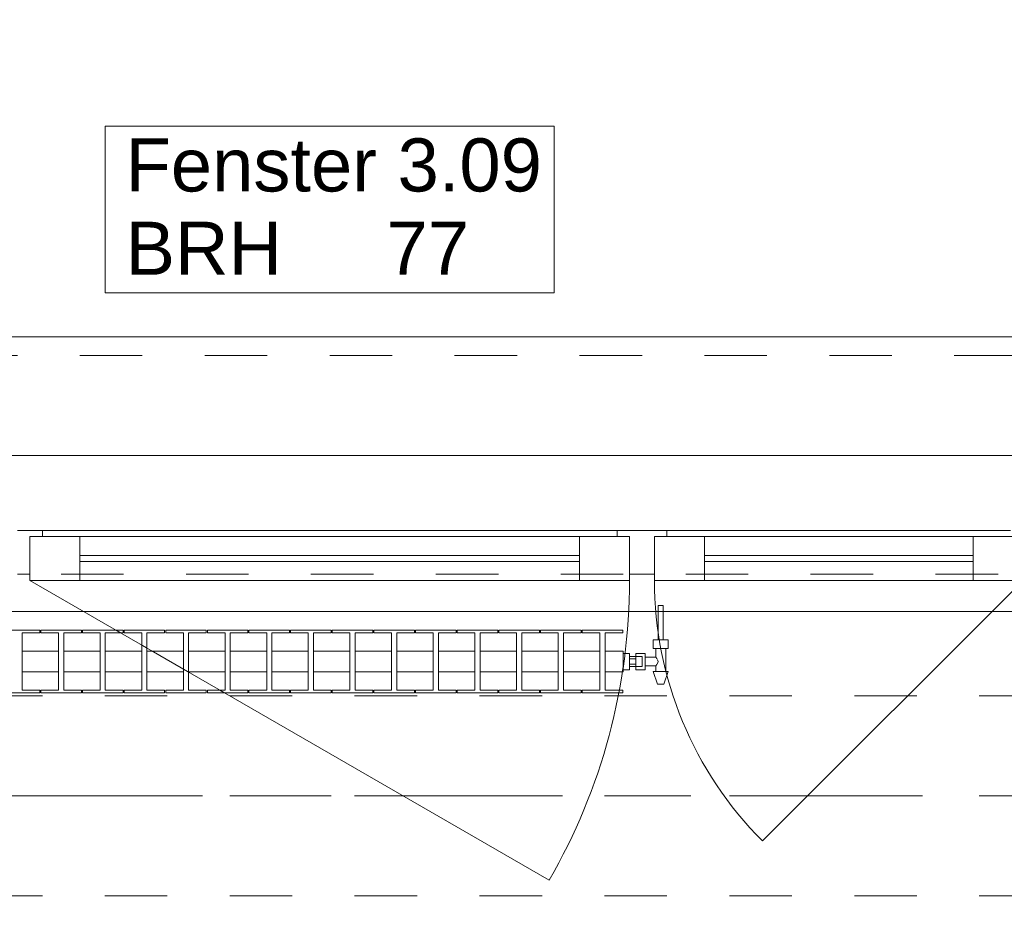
# Model space of a CAD drawing. Header units: metres. Extents: x -4 to 99, y -11 to 17.
# Tile 364 of 656: x 30.64 to 32.22, y 12.97 to 14.39. Entities that reach past the tile are written whole.
import ezdxf

# ---------------------------------------------------------------- set-up
doc = ezdxf.new("R2010")
doc.units = ezdxf.units.M
doc.header["$MEASUREMENT"] = 0
for name, pattern in [('Achse', [0.2, 0.1, -0.05, 0, -0.05]), ('Strichlinie doppelt', [0.546806, 0.264583, -0.105833, 0.070556, -0.105833]), ('Strichlinie eng', [0.115, 0.075, -0.04]), ('Untersicht', [0.1, 0.075, -0.025]), ('Wipeout_Contour', [1, 0, -1])]:
    doc.linetypes.add(name, pattern=pattern)
for name, color, linetype in [('152 - Bemaßung_ Beschriftung.Ausbau', 7, 'Continuous'), ('451 - Universal.Achsen Raster', 7, 'Continuous'), ('603 - Struktur.Bodenplatte_ Decke Roh', 7, 'Continuous'), ('604 - Struktur.Wand Aussen', 7, 'Continuous'), ('608 - Struktur.Träger', 7, 'Continuous'), ('650 - Abdeckung.Fußboden Aufbau', 7, 'Continuous'), ('801 - HKLSE.Heizung_ Klima_ Lüftung', 7, 'Continuous'), ('Neubau_653 - Abdeckung.TB Verkofferung', 7, 'Continuous')]:
    doc.layers.add(name, color=color, linetype=linetype)
doc.styles.add('ERSTELLTER_STIL_2', font='txt')
doc.dimstyles.new('ERSTELLTER_STIL__2', dxfattribs={"dimtxt": 0.1, "dimasz": 0.0532, "dimexe": 0.18, "dimexo": 0.0625, "dimgap": 0, "dimtad": 1, "dimtih": 1, "dimtoh": 1, "dimzin": 0, "dimdsep": 46, "dimtxsty": 'ERSTELLTER_STIL_2', "dimblk": 'ARROWHEAD_2', "dimblk1": 'ARROWHEAD_2', "dimblk2": 'ARROWHEAD_2', "dimcen": 0.09, "dimse1": 1, "dimse2": 1, "dimclrd": 7, "dimclre": 7, "dimclrt": 7, "dimazin": 0, "dimtfac": 1, "dimtdec": 4, "dimtmove": 0, "dimatfit": 3, "dimfxl": 1, "dimtolj": 1, "dimtzin": 0, "dimarcsym": 0})

# ---------------------------------------------------------------- blocks, each defined once
blk = doc.blocks.new('*D244')
at = {"layer": '152 - Bemaßung_ Beschriftung.Ausbau', "color": 7, "linetype": 'Continuous', "lineweight": 5}
for p, q in [((29.94, 14.8025), (29.94, 14.9075)), ((32.34, 14.8025), (32.34, 14.9075)), ((29.9602, 14.89), (29.9198, 14.82)), ((32.3602, 14.89), (32.3198, 14.82)), ((29.94, 14.855), (32.34, 14.855))]:
    blk.add_line(p, q, dxfattribs=at)
at = {"layer": '152 - Bemaßung_ Beschriftung.Ausbau', "color": 7, "lineweight": 5, "char_height": 0.1, "attachment_point": 7, "style": 'ERSTELLTER_STIL_2'}
for s, insert in [('\\A1;{\\pql;\\fArial|b0|i0|c0|p38;2,40}', (31.007, 14.875)), ('\\A1;{\\pql;\\fArial|b0|i0|c0|p38;2,01}', (31.007, 14.735))]:
    blk.add_mtext(s, dxfattribs=dict(at, insert=insert))
blk = doc.blocks.new('ARROWHEAD_2')
at = {"color": 0, "linetype": 'Continuous', "lineweight": 0}
for p, q in [((-0.378, -0.655), (0.378, 0.655)), ((0, 0), (-1, 0))]:
    blk.add_line(p, q, dxfattribs=at)
blk = doc.blocks.new('*D277')
at = {"layer": '152 - Bemaßung_ Beschriftung.Ausbau', "color": 7, "linetype": 'Continuous', "lineweight": 5}
for p, q in [((29.4, 15.3025), (29.4, 15.4075)), ((32.85, 15.3025), (32.85, 15.4075)), ((29.4202, 15.39), (29.3798, 15.32)), ((32.8702, 15.39), (32.8298, 15.32)), ((29.4, 15.355), (32.85, 15.355))]:
    blk.add_line(p, q, dxfattribs=at)
at = {"layer": '152 - Bemaßung_ Beschriftung.Ausbau', "color": 7, "lineweight": 5, "char_height": 0.1, "attachment_point": 7, "style": 'ERSTELLTER_STIL_2'}
for s, insert in [('\\A1;{\\pql;\\fArial|b0|i0|c0|p38;3,45}', (30.9161, 15.375)), ('\\A1;{\\pql;\\fArial|b0|i0|c0|p38;15}', (32.678, 15.375))]:
    blk.add_mtext(s, dxfattribs=dict(at, insert=insert))
blk = doc.blocks.new('*D316')
at = {"layer": '152 - Bemaßung_ Beschriftung.Ausbau', "color": 7, "linetype": 'Continuous', "lineweight": 5}
for p, q in [((29.48, 15.8025), (29.48, 15.9075)), ((32.78, 15.8025), (32.78, 15.9075)), ((29.5002, 15.89), (29.4598, 15.82)), ((32.8002, 15.89), (32.7598, 15.82)), ((29.48, 15.855), (32.78, 15.855))]:
    blk.add_line(p, q, dxfattribs=at)
at = {"layer": '152 - Bemaßung_ Beschriftung.Ausbau', "color": 7, "lineweight": 5, "insert": (30.997, 15.875), "char_height": 0.1, "attachment_point": 7, "style": 'ERSTELLTER_STIL_2'}
blk.add_mtext('\\A1;{\\pql;\\fArial|b0|i0|c0|p38;3,30}', dxfattribs=at)

msp = doc.modelspace()

# ---------------------------------------------------------------- linework, layer by layer
at = {"layer": '451 - Universal.Achsen Raster', "color": 160, "linetype": 'Strichlinie doppelt', "lineweight": 9, "true_color": 0x3232ff}
msp.add_line((64.935, 13.15), (-3.175, 13.15), dxfattribs=at)
at = {"layer": '603 - Struktur.Bodenplatte_ Decke Roh', "color": 7, "linetype": 'Continuous', "lineweight": 18, "flags": 128}
msp.add_lwpolyline([(47.48, 13.695), (14.78, 13.695), (14.78, 13), (14.84, 13), (14.84, 8.585), (13.03, 8.585), (13.03, 8.725), (11.41, 8.725), (11.41, 13), (11.48, 13), (11.48, 13.695), (-0.015, 13.695), (-0.015, 0.005)], dxfattribs=at)
at = {"layer": '604 - Struktur.Wand Aussen', "color": 7, "linetype": 'Continuous', "lineweight": 9}
for p, q in [((32.24, 13.885), (30.04, 13.885)), ((32.25, 13.495), (31.8328, 13.0778))]:
    msp.add_line(p, q, dxfattribs=at)
at = {"layer": '604 - Struktur.Wand Aussen', "color": 7, "linetype": 'Strichlinie eng', "lineweight": 9}
msp.add_line((32.24, 13.855), (30.04, 13.855), dxfattribs=at)
at = {"layer": '604 - Struktur.Wand Aussen', "color": 7, "linetype": 'Continuous', "lineweight": 13}
for p, q in [((30.64, 13.575), (30.68, 13.575)), ((30.68, 13.575), (31.6, 13.575)), ((30.68, 13.575), (30.68, 13.565)), ((31.6, 13.565), (31.6, 13.575)), ((31.6, 13.575), (31.64, 13.575)), ((31.64, 13.575), (31.68, 13.575)), ((31.68, 13.575), (32.23, 13.575)), ((31.68, 13.575), (31.68, 13.565)), ((30.68, 13.565), (30.66, 13.565)), ((30.66, 13.565), (30.66, 13.505)), ((30.66, 13.495), (30.66, 13.565)), ((30.66, 13.565), (30.74, 13.565)), ((30.74, 13.565), (31.54, 13.565)), ((30.74, 13.565), (30.74, 13.495)), ((31.54, 13.495), (31.54, 13.565)), ((31.54, 13.565), (31.62, 13.565)), ((31.62, 13.565), (31.6, 13.565)), ((31.62, 13.505), (31.62, 13.565)), ((31.62, 13.565), (31.62, 13.495)), ((31.68, 13.565), (31.66, 13.565)), ((31.66, 13.565), (31.66, 13.505)), ((31.66, 13.495), (31.66, 13.565)), ((31.66, 13.565), (31.74, 13.565)), ((31.74, 13.565), (32.17, 13.565)), ((31.74, 13.565), (31.74, 13.495)), ((32.17, 13.495), (32.17, 13.565)), ((32.17, 13.565), (32.25, 13.565)), ((30.74, 13.535), (31.54, 13.535)), ((31.54, 13.525), (30.74, 13.525)), ((31.74, 13.535), (32.17, 13.535)), ((32.17, 13.525), (31.74, 13.525)), ((30.66, 13.505), (30.64, 13.505)), ((30.74, 13.495), (30.66, 13.495)), ((31.54, 13.495), (30.74, 13.495)), ((31.62, 13.495), (31.54, 13.495)), ((31.64, 13.505), (31.62, 13.505)), ((31.66, 13.505), (31.64, 13.505)), ((31.74, 13.495), (31.66, 13.495)), ((32.17, 13.495), (31.74, 13.495)), ((32.25, 13.495), (32.17, 13.495))]:
    msp.add_line(p, q, dxfattribs=at)
at = {"layer": '604 - Struktur.Wand Aussen', "color": 7, "linetype": 'Continuous', "lineweight": 9, "flags": 128}
msp.add_lwpolyline([(30.7806, 13.955), (31.4994, 13.955), (31.4994, 14.0886), (31.4994, 14.2221), (30.7806, 14.2221), (30.7806, 14.0886)], close=True, dxfattribs=at)
at = {"layer": '608 - Struktur.Träger', "color": 7, "linetype": 'Achse', "lineweight": 9}
msp.add_line((14.78, 13.15), (47.48, 13.15), dxfattribs=at)
at = {"layer": '608 - Struktur.Träger', "color": 7, "linetype": 'Untersicht', "lineweight": 13}
msp.add_line((14.78, 12.99), (47.48, 12.99), dxfattribs=at)
at = {"layer": '650 - Abdeckung.Fußboden Aufbau', "color": 7, "linetype": 'Continuous', "lineweight": 13, "flags": 128}
msp.add_lwpolyline([(29.4, 8.25), (29.49, 8.25), (32.77, 8.25), (32.77, 8.51), (32.85, 8.51), (32.85, 12.99), (32.77, 12.99), (32.77, 13.445), (29.49, 13.445), (29.49, 12.99), (29.4, 12.99), (29.4, 10.78)], dxfattribs=at)
at = {"layer": 'Neubau_653 - Abdeckung.TB Verkofferung', "color": 1, "linetype": 'Untersicht', "lineweight": 9}
msp.add_line((15.11, 13.505), (47.24, 13.505), dxfattribs=at)

# ---------------------------------------------------------------- texts
at = {"layer": '604 - Struktur.Wand Aussen', "color": 7, "lineweight": 9, "char_height": 0.085, "style": 'ERSTELLTER_STIL_2'}
for s, insert, attachment_point in [('\\A1;{\\pql;\\pt0;\\fArial|b0|i0|c0|p38;Fenster 3.09}', (30.8132, 14.1163), 7), ('\\A1;{\\pql;\\pt0;\\fArial|b0|i0|c0|p38;}', (31.3599, 14.0886), 1), ('\\A1;{\\pql;\\pt0;\\fArial|b0|i0|c0|p38;BRH}', (30.8132, 14.0691), 1), ('\\A1;{\\pql;\\pt0,0.05;\\fArial|b0|i0|c0|p38;77\\fArial|b0|i0|c0|p38;\\A1{\\H.66x;\\S^  ;}\\fArial|b0|i0|c0|p38;\\fArial|b0|i0|c0|p38;\\A1{\\H.66x;\\S^  ;}}', (31.2309, 14.0691), 1)]:
    msp.add_mtext(s, dxfattribs=dict(at, insert=insert, attachment_point=attachment_point))

# ---------------------------------------------------------------- dimensions: what is measured, and where the dimension line sits
at = {"layer": '152 - Bemaßung_ Beschriftung.Ausbau', "color": 7, "linetype": 'Continuous', "lineweight": 5}
dim = msp.add_linear_dim(base=(32.34, 14.855), p1=(29.94, 13.575), p2=(32.34, 13.575), dimstyle='ERSTELLTER_STIL__2', dxfattribs=at)
dim.commit()
dim.dimension.update_dxf_attribs({"geometry": '*D244', "text_midpoint": (31.1369, 14.925), "dimtype": 160})

# ---------------------------------------------------------------- next in the draw order: wipeouts: each hides what was drawn before it
at = {"color": 254, "linetype": 'Wipeout_Contour', "lineweight": 0, "ltscale": 8262.299438}
msp.add_wipeout([(30.61, 13.3817), (30.61, 13.3483), (30.6392, 13.3483), (30.6392, 13.3192), (30.6108, 13.3192), (30.6108, 13.315), (30.6758, 13.315), (30.6758, 13.3192), (30.6475, 13.3192), (30.6475, 13.3483), (30.7058, 13.3483), (30.7058, 13.3192), (30.6775, 13.3192), (30.6775, 13.315), (30.7425, 13.315), (30.7425, 13.3192), (30.7142, 13.3192), (30.7142, 13.3483), (30.7725, 13.3483), (30.7725, 13.3192), (30.7442, 13.3192), (30.7442, 13.315), (30.8092, 13.315), (30.8092, 13.3192), (30.7808, 13.3192), (30.7808, 13.3483), (30.8392, 13.3483), (30.8392, 13.3192), (30.8108, 13.3192), (30.8108, 13.315), (30.8758, 13.315), (30.8758, 13.3192), (30.8475, 13.3192), (30.8475, 13.3483), (30.9058, 13.3483), (30.9058, 13.3192), (30.8775, 13.3192), (30.8775, 13.315), (30.9425, 13.315), (30.9425, 13.3192), (30.9142, 13.3192), (30.9142, 13.3483), (30.9725, 13.3483), (30.9725, 13.3192), (30.9442, 13.3192), (30.9442, 13.315), (31.0092, 13.315), (31.0092, 13.3192), (30.9808, 13.3192), (30.9808, 13.3483), (31.0392, 13.3483), (31.0392, 13.3192), (31.0108, 13.3192), (31.0108, 13.315), (31.0758, 13.315), (31.0758, 13.3192), (31.0475, 13.3192), (31.0475, 13.3483), (31.1058, 13.3483), (31.1058, 13.3192), (31.0775, 13.3192), (31.0775, 13.315), (31.1425, 13.315), (31.1425, 13.3192), (31.1142, 13.3192), (31.1142, 13.3483), (31.1725, 13.3483), (31.1725, 13.3192), (31.1442, 13.3192), (31.1442, 13.315), (31.2092, 13.315), (31.2092, 13.3192), (31.1808, 13.3192), (31.1808, 13.3483), (31.2392, 13.3483), (31.2392, 13.3192), (31.2108, 13.3192), (31.2108, 13.315), (31.2758, 13.315), (31.2758, 13.3192), (31.2475, 13.3192), (31.2475, 13.3483), (31.3058, 13.3483), (31.3058, 13.3192), (31.2775, 13.3192), (31.2775, 13.315), (31.3425, 13.315), (31.3425, 13.3192), (31.3142, 13.3192), (31.3142, 13.3483), (31.3725, 13.3483), (31.3725, 13.3192), (31.3442, 13.3192), (31.3442, 13.315), (31.4092, 13.315), (31.4092, 13.3192), (31.3808, 13.3192), (31.3808, 13.3483), (31.4392, 13.3483), (31.4392, 13.3192), (31.4108, 13.3192), (31.4108, 13.315), (31.4758, 13.315), (31.4758, 13.3192), (31.4475, 13.3192), (31.4475, 13.3483), (31.5058, 13.3483), (31.5058, 13.3192), (31.4775, 13.3192), (31.4775, 13.315), (31.5425, 13.315), (31.5425, 13.3192), (31.5142, 13.3192), (31.5142, 13.3483), (31.5725, 13.3483), (31.5725, 13.3192), (31.5442, 13.3192), (31.5442, 13.315), (31.6092, 13.315), (31.6092, 13.3192), (31.5808, 13.3192), (31.5808, 13.3483), (31.61, 13.3483), (31.61, 13.3817), (31.5808, 13.3817), (31.5808, 13.4108), (31.6092, 13.4108), (31.6092, 13.415), (31.5442, 13.415), (31.5442, 13.4108), (31.5725, 13.4108), (31.5725, 13.3817), (31.5142, 13.3817), (31.5142, 13.4108), (31.5425, 13.4108), (31.5425, 13.415), (31.4775, 13.415), (31.4775, 13.4108), (31.5058, 13.4108), (31.5058, 13.3817), (31.4475, 13.3817), (31.4475, 13.4108), (31.4758, 13.4108), (31.4758, 13.415), (31.4108, 13.415), (31.4108, 13.4108), (31.4392, 13.4108), (31.4392, 13.3817), (31.3808, 13.3817), (31.3808, 13.4108), (31.4092, 13.4108), (31.4092, 13.415), (31.3442, 13.415), (31.3442, 13.4108), (31.3725, 13.4108), (31.3725, 13.3817), (31.3142, 13.3817), (31.3142, 13.4108), (31.3425, 13.4108), (31.3425, 13.415), (31.2775, 13.415), (31.2775, 13.4108), (31.3058, 13.4108), (31.3058, 13.3817), (31.2475, 13.3817), (31.2475, 13.4108), (31.2758, 13.4108), (31.2758, 13.415), (31.2108, 13.415), (31.2108, 13.4108), (31.2392, 13.4108), (31.2392, 13.3817), (31.1808, 13.3817), (31.1808, 13.4108), (31.2092, 13.4108), (31.2092, 13.415), (31.1442, 13.415), (31.1442, 13.4108), (31.1725, 13.4108), (31.1725, 13.3817), (31.1142, 13.3817), (31.1142, 13.4108), (31.1425, 13.4108), (31.1425, 13.415), (31.0775, 13.415), (31.0775, 13.4108), (31.1058, 13.4108), (31.1058, 13.3817), (31.0475, 13.3817), (31.0475, 13.4108), (31.0758, 13.4108), (31.0758, 13.415), (31.0108, 13.415), (31.0108, 13.4108), (31.0392, 13.4108), (31.0392, 13.3817), (30.9808, 13.3817), (30.9808, 13.4108), (31.0092, 13.4108), (31.0092, 13.415), (30.9442, 13.415), (30.9442, 13.4108), (30.9725, 13.4108), (30.9725, 13.3817), (30.9142, 13.3817), (30.9142, 13.4108), (30.9425, 13.4108), (30.9425, 13.415), (30.8775, 13.415), (30.8775, 13.4108), (30.9058, 13.4108), (30.9058, 13.3817), (30.8475, 13.3817), (30.8475, 13.4108), (30.8758, 13.4108), (30.8758, 13.415), (30.8108, 13.415), (30.8108, 13.4108), (30.8392, 13.4108), (30.8392, 13.3817), (30.7808, 13.3817), (30.7808, 13.4108), (30.8092, 13.4108), (30.8092, 13.415), (30.7442, 13.415), (30.7442, 13.4108), (30.7725, 13.4108), (30.7725, 13.3817), (30.7142, 13.3817), (30.7142, 13.4108), (30.7425, 13.4108), (30.7425, 13.415), (30.6775, 13.415), (30.6775, 13.4108), (30.7058, 13.4108), (30.7058, 13.3817), (30.6475, 13.3817), (30.6475, 13.4108), (30.6758, 13.4108), (30.6758, 13.415), (30.6108, 13.415), (30.6108, 13.4108), (30.6392, 13.4108), (30.6392, 13.3817)], dxfattribs=at).dxf.layer = '801 - HKLSE.Heizung_ Klima_ Lüftung'

# ---------------------------------------------------------------- next in the draw order: linework, layer by layer
at = {"layer": '604 - Struktur.Wand Aussen', "color": 7, "linetype": 'Continuous', "lineweight": 9}
msp.add_line((30.66, 13.495), (31.4914, 13.015), dxfattribs=at)
at = {"layer": '608 - Struktur.Träger', "color": 7, "linetype": 'Untersicht', "lineweight": 13}
msp.add_line((14.78, 13.31), (47.48, 13.31), dxfattribs=at)
at = {"layer": '801 - HKLSE.Heizung_ Klima_ Lüftung', "color": 7, "linetype": 'Continuous', "lineweight": 5}
for p, q in [((30.6758, 13.415), (30.6108, 13.415)), ((30.6758, 13.4108), (30.6758, 13.415)), ((30.6775, 13.415), (30.6775, 13.4108)), ((30.7425, 13.415), (30.6775, 13.415)), ((30.6775, 13.415), (30.6775, 13.4108)), ((30.7425, 13.4108), (30.7425, 13.415)), ((30.7425, 13.4108), (30.7425, 13.415)), ((30.8092, 13.415), (30.7442, 13.415)), ((30.7442, 13.415), (30.7442, 13.4108)), ((30.8092, 13.4108), (30.8092, 13.415)), ((30.8092, 13.4108), (30.8092, 13.415)), ((30.8758, 13.415), (30.8108, 13.415)), ((30.8108, 13.415), (30.8108, 13.4108)), ((30.8758, 13.4108), (30.8758, 13.415)), ((30.8775, 13.415), (30.8775, 13.4108)), ((30.9425, 13.415), (30.8775, 13.415)), ((30.8775, 13.415), (30.8775, 13.4108)), ((30.9425, 13.4108), (30.9425, 13.415)), ((30.9425, 13.4108), (30.9425, 13.415)), ((31.0092, 13.415), (30.9442, 13.415)), ((30.9442, 13.415), (30.9442, 13.4108)), ((31.0092, 13.4108), (31.0092, 13.415)), ((31.0108, 13.415), (31.0108, 13.4108)), ((31.0758, 13.415), (31.0108, 13.415)), ((31.0108, 13.415), (31.0108, 13.4108)), ((31.0758, 13.4108), (31.0758, 13.415)), ((31.1425, 13.415), (31.0775, 13.415)), ((31.0775, 13.415), (31.0775, 13.4108)), ((31.1425, 13.4108), (31.1425, 13.415)), ((31.1425, 13.4108), (31.1425, 13.415)), ((31.2092, 13.415), (31.1442, 13.415)), ((31.1442, 13.415), (31.1442, 13.4108)), ((31.2092, 13.4108), (31.2092, 13.415)), ((31.2092, 13.4108), (31.2092, 13.415)), ((31.2108, 13.415), (31.2108, 13.4108)), ((31.2758, 13.415), (31.2108, 13.415)), ((31.2108, 13.415), (31.2108, 13.4108)), ((31.2758, 13.4108), (31.2758, 13.415)), ((31.3425, 13.415), (31.2775, 13.415)), ((31.2775, 13.415), (31.2775, 13.4108)), ((31.3425, 13.4108), (31.3425, 13.415)), ((31.4092, 13.415), (31.3442, 13.415)), ((31.3442, 13.415), (31.3442, 13.4108)), ((31.4092, 13.4108), (31.4092, 13.415)), ((31.4092, 13.4108), (31.4092, 13.415)), ((31.4108, 13.415), (31.4108, 13.4108)), ((31.4758, 13.415), (31.4108, 13.415)), ((31.4108, 13.415), (31.4108, 13.4108)), ((31.4758, 13.4108), (31.4758, 13.415)), ((31.4775, 13.415), (31.4775, 13.4108)), ((31.5425, 13.415), (31.4775, 13.415)), ((31.4775, 13.415), (31.4775, 13.4108)), ((31.5425, 13.4108), (31.5425, 13.415)), ((31.5425, 13.4108), (31.5425, 13.415)), ((31.5442, 13.415), (31.5442, 13.4108)), ((31.5442, 13.415), (31.5442, 13.4108)), ((30.6475, 13.3192), (30.6475, 13.4108)), ((30.6475, 13.4108), (30.6758, 13.4108)), ((30.6775, 13.4108), (30.7058, 13.4108)), ((30.7058, 13.4108), (30.7058, 13.3192)), ((30.7142, 13.3192), (30.7142, 13.4108)), ((30.7142, 13.4108), (30.7425, 13.4108)), ((30.7442, 13.4108), (30.7725, 13.4108)), ((30.7725, 13.4108), (30.7725, 13.3192)), ((30.7808, 13.3192), (30.7808, 13.4108)), ((30.7808, 13.4108), (30.8092, 13.4108)), ((30.8108, 13.4108), (30.8392, 13.4108)), ((30.8392, 13.4108), (30.8392, 13.3192)), ((30.8475, 13.3192), (30.8475, 13.4108)), ((30.8475, 13.4108), (30.8758, 13.4108)), ((30.8775, 13.4108), (30.9058, 13.4108)), ((30.9058, 13.4108), (30.9058, 13.3192)), ((30.9142, 13.3192), (30.9142, 13.4108)), ((30.9142, 13.4108), (30.9425, 13.4108)), ((30.9442, 13.4108), (30.9725, 13.4108)), ((30.9725, 13.4108), (30.9725, 13.3192)), ((30.9808, 13.3192), (30.9808, 13.4108)), ((30.9808, 13.4108), (31.0092, 13.4108)), ((31.0108, 13.4108), (31.0392, 13.4108)), ((31.0392, 13.4108), (31.0392, 13.3192)), ((31.0475, 13.3192), (31.0475, 13.4108)), ((31.0475, 13.4108), (31.0758, 13.4108)), ((31.0775, 13.4108), (31.1058, 13.4108)), ((31.1058, 13.4108), (31.1058, 13.3192)), ((31.1142, 13.3192), (31.1142, 13.4108)), ((31.1142, 13.4108), (31.1425, 13.4108)), ((31.1442, 13.4108), (31.1725, 13.4108)), ((31.1725, 13.4108), (31.1725, 13.3192)), ((31.1808, 13.3192), (31.1808, 13.4108)), ((31.1808, 13.4108), (31.2092, 13.4108)), ((31.2108, 13.4108), (31.2392, 13.4108)), ((31.2392, 13.4108), (31.2392, 13.3192)), ((31.2475, 13.3192), (31.2475, 13.4108)), ((31.2475, 13.4108), (31.2758, 13.4108)), ((31.2775, 13.4108), (31.3058, 13.4108)), ((31.3058, 13.4108), (31.3058, 13.3192)), ((31.3142, 13.3192), (31.3142, 13.4108)), ((31.3142, 13.4108), (31.3425, 13.4108)), ((31.3442, 13.4108), (31.3725, 13.4108)), ((31.3725, 13.4108), (31.3725, 13.3192)), ((31.3808, 13.3192), (31.3808, 13.4108)), ((31.3808, 13.4108), (31.4092, 13.4108)), ((31.4108, 13.4108), (31.4392, 13.4108)), ((31.4392, 13.4108), (31.4392, 13.3192)), ((31.4475, 13.3192), (31.4475, 13.4108)), ((31.4475, 13.4108), (31.4758, 13.4108)), ((31.4775, 13.4108), (31.5058, 13.4108)), ((31.5058, 13.4108), (31.5058, 13.3192)), ((31.5142, 13.3192), (31.5142, 13.4108)), ((31.5142, 13.4108), (31.5425, 13.4108)), ((31.5442, 13.4108), (31.5725, 13.4108)), ((31.5725, 13.4108), (31.5725, 13.3192)), ((31.5808, 13.3192), (31.5808, 13.4108)), ((30.6475, 13.3817), (30.7058, 13.3817)), ((30.7142, 13.3817), (30.7725, 13.3817)), ((30.7808, 13.3817), (30.8392, 13.3817)), ((30.8475, 13.3817), (30.9058, 13.3817)), ((30.9142, 13.3817), (30.9725, 13.3817)), ((30.9808, 13.3817), (31.0392, 13.3817)), ((31.0475, 13.3817), (31.1058, 13.3817)), ((31.1142, 13.3817), (31.1725, 13.3817)), ((31.1808, 13.3817), (31.2392, 13.3817)), ((31.2475, 13.3817), (31.3058, 13.3817)), ((31.3142, 13.3817), (31.3725, 13.3817)), ((31.3808, 13.3817), (31.4392, 13.3817)), ((31.4475, 13.3817), (31.5058, 13.3817)), ((31.5142, 13.3817), (31.5725, 13.3817)), ((30.6475, 13.3483), (30.7058, 13.3483)), ((30.7142, 13.3483), (30.7725, 13.3483)), ((30.7808, 13.3483), (30.8392, 13.3483)), ((30.8475, 13.3483), (30.9058, 13.3483)), ((30.9142, 13.3483), (30.9725, 13.3483)), ((30.9808, 13.3483), (31.0392, 13.3483)), ((31.0475, 13.3483), (31.1058, 13.3483)), ((31.1142, 13.3483), (31.1725, 13.3483)), ((31.1808, 13.3483), (31.2392, 13.3483)), ((31.2475, 13.3483), (31.3058, 13.3483)), ((31.3142, 13.3483), (31.3725, 13.3483)), ((31.3808, 13.3483), (31.4392, 13.3483)), ((31.4475, 13.3483), (31.5058, 13.3483)), ((31.5142, 13.3483), (31.5725, 13.3483)), ((30.6108, 13.315), (30.6758, 13.315)), ((30.6108, 13.315), (30.6758, 13.315)), ((30.6758, 13.3192), (30.6475, 13.3192)), ((30.6758, 13.315), (30.6758, 13.3192)), ((30.6775, 13.3192), (30.6775, 13.315)), ((30.7058, 13.3192), (30.6775, 13.3192)), ((30.6775, 13.3192), (30.6775, 13.315)), ((30.6775, 13.315), (30.7425, 13.315)), ((30.6775, 13.315), (30.7425, 13.315)), ((30.7425, 13.3192), (30.7142, 13.3192)), ((30.7425, 13.315), (30.7425, 13.3192)), ((30.7425, 13.315), (30.7425, 13.3192)), ((30.7725, 13.3192), (30.7442, 13.3192)), ((30.7442, 13.3192), (30.7442, 13.315)), ((30.7442, 13.315), (30.8092, 13.315)), ((30.7442, 13.315), (30.8092, 13.315)), ((30.8092, 13.3192), (30.7808, 13.3192)), ((30.8092, 13.315), (30.8092, 13.3192)), ((30.8092, 13.315), (30.8092, 13.3192)), ((30.8392, 13.3192), (30.8108, 13.3192)), ((30.8108, 13.3192), (30.8108, 13.315)), ((30.8108, 13.315), (30.8758, 13.315)), ((30.8108, 13.315), (30.8758, 13.315)), ((30.8758, 13.3192), (30.8475, 13.3192)), ((30.8758, 13.315), (30.8758, 13.3192)), ((30.8775, 13.3192), (30.8775, 13.315)), ((30.9058, 13.3192), (30.8775, 13.3192)), ((30.8775, 13.3192), (30.8775, 13.315)), ((30.8775, 13.315), (30.9425, 13.315)), ((30.8775, 13.315), (30.9425, 13.315)), ((30.9425, 13.3192), (30.9142, 13.3192)), ((30.9425, 13.315), (30.9425, 13.3192)), ((30.9425, 13.315), (30.9425, 13.3192)), ((30.9725, 13.3192), (30.9442, 13.3192)), ((30.9442, 13.3192), (30.9442, 13.315)), ((30.9442, 13.315), (31.0092, 13.315)), ((30.9442, 13.315), (31.0092, 13.315)), ((31.0092, 13.3192), (30.9808, 13.3192)), ((31.0092, 13.315), (31.0092, 13.3192)), ((31.0108, 13.3192), (31.0108, 13.315)), ((31.0392, 13.3192), (31.0108, 13.3192)), ((31.0108, 13.3192), (31.0108, 13.315)), ((31.0108, 13.315), (31.0758, 13.315)), ((31.0108, 13.315), (31.0758, 13.315)), ((31.0758, 13.3192), (31.0475, 13.3192)), ((31.0758, 13.315), (31.0758, 13.3192)), ((31.1058, 13.3192), (31.0775, 13.3192)), ((31.0775, 13.3192), (31.0775, 13.315)), ((31.0775, 13.315), (31.1425, 13.315)), ((31.0775, 13.315), (31.1425, 13.315)), ((31.1425, 13.3192), (31.1142, 13.3192)), ((31.1425, 13.315), (31.1425, 13.3192)), ((31.1425, 13.315), (31.1425, 13.3192)), ((31.1725, 13.3192), (31.1442, 13.3192)), ((31.1442, 13.3192), (31.1442, 13.315)), ((31.1442, 13.315), (31.2092, 13.315)), ((31.1442, 13.315), (31.2092, 13.315)), ((31.2092, 13.3192), (31.1808, 13.3192)), ((31.2092, 13.315), (31.2092, 13.3192)), ((31.2092, 13.315), (31.2092, 13.3192)), ((31.2108, 13.3192), (31.2108, 13.315)), ((31.2392, 13.3192), (31.2108, 13.3192)), ((31.2108, 13.3192), (31.2108, 13.315)), ((31.2108, 13.315), (31.2758, 13.315)), ((31.2108, 13.315), (31.2758, 13.315)), ((31.2758, 13.3192), (31.2475, 13.3192)), ((31.2758, 13.315), (31.2758, 13.3192)), ((31.3058, 13.3192), (31.2775, 13.3192)), ((31.2775, 13.3192), (31.2775, 13.315)), ((31.2775, 13.315), (31.3425, 13.315)), ((31.2775, 13.315), (31.3425, 13.315)), ((31.3425, 13.3192), (31.3142, 13.3192)), ((31.3425, 13.315), (31.3425, 13.3192)), ((31.3725, 13.3192), (31.3442, 13.3192)), ((31.3442, 13.3192), (31.3442, 13.315)), ((31.3442, 13.315), (31.4092, 13.315)), ((31.3442, 13.315), (31.4092, 13.315)), ((31.4092, 13.3192), (31.3808, 13.3192)), ((31.4092, 13.315), (31.4092, 13.3192)), ((31.4092, 13.315), (31.4092, 13.3192)), ((31.4108, 13.3192), (31.4108, 13.315)), ((31.4392, 13.3192), (31.4108, 13.3192)), ((31.4108, 13.3192), (31.4108, 13.315)), ((31.4108, 13.315), (31.4758, 13.315)), ((31.4108, 13.315), (31.4758, 13.315)), ((31.4758, 13.3192), (31.4475, 13.3192)), ((31.4758, 13.315), (31.4758, 13.3192)), ((31.4775, 13.3192), (31.4775, 13.315)), ((31.5058, 13.3192), (31.4775, 13.3192)), ((31.4775, 13.3192), (31.4775, 13.315)), ((31.4775, 13.315), (31.5425, 13.315)), ((31.4775, 13.315), (31.5425, 13.315)), ((31.5425, 13.3192), (31.5142, 13.3192)), ((31.5425, 13.315), (31.5425, 13.3192)), ((31.5425, 13.315), (31.5425, 13.3192)), ((31.5442, 13.3192), (31.5442, 13.315)), ((31.5725, 13.3192), (31.5442, 13.3192)), ((31.5442, 13.3192), (31.5442, 13.315)), ((31.5442, 13.315), (31.6092, 13.315)), ((31.5442, 13.315), (31.6092, 13.315)), ((31.6092, 13.3192), (31.5808, 13.3192)), ((31.6092, 13.315), (31.6092, 13.3192))]:
    msp.add_line(p, q, dxfattribs=at)

# ---------------------------------------------------------------- next in the draw order: wipeouts: each hides what was drawn before it
at = {"color": 254, "linetype": 'Wipeout_Contour', "lineweight": 0, "ltscale": 1095.541622}
msp.add_wipeout([(31.61, 13.352), (31.62, 13.352), (31.62, 13.357), (31.63, 13.357), (31.63, 13.352), (31.645, 13.352), (31.645, 13.358), (31.662, 13.358), (31.662, 13.349), (31.658, 13.349), (31.665, 13.329), (31.675, 13.329), (31.682, 13.349), (31.678, 13.349), (31.678, 13.386), (31.682, 13.386), (31.682, 13.4), (31.674, 13.4), (31.674, 13.455), (31.666, 13.455), (31.666, 13.4), (31.658, 13.4), (31.658, 13.386), (31.662, 13.386), (31.662, 13.372), (31.645, 13.372), (31.645, 13.378), (31.63, 13.378), (31.63, 13.373), (31.62, 13.373), (31.62, 13.378), (31.61, 13.378)], dxfattribs=at).dxf.layer = '801 - HKLSE.Heizung_ Klima_ Lüftung'

# ---------------------------------------------------------------- next in the draw order: linework, layer by layer
at = {"layer": '604 - Struktur.Wand Aussen', "color": 7, "linetype": 'Continuous', "lineweight": 9}
msp.add_line((32.33, 13.445), (29.95, 13.445), dxfattribs=at)
at = {"layer": '604 - Struktur.Wand Aussen', "color": 7, "linetype": 'Strichlinie eng', "lineweight": 9}
msp.add_line((32.33, 13.445), (29.95, 13.445), dxfattribs=at)
at = {"layer": '604 - Struktur.Wand Aussen', "color": 7, "linetype": 'Continuous', "lineweight": 9}
for centre, radius, start, end in [((30.66, 13.495), 0.96, 330, 0), ((32.25, 13.495), 0.59, 180, 225)]:
    msp.add_arc(centre, radius, start, end, dxfattribs=at)
at = {"layer": '801 - HKLSE.Heizung_ Klima_ Lüftung', "color": 7, "linetype": 'Continuous', "lineweight": 5}
for p, q in [((31.666, 13.455), (31.6672, 13.455)), ((31.666, 13.455), (31.666, 13.4)), ((31.6672, 13.455), (31.67, 13.455)), ((31.67, 13.455), (31.6728, 13.455)), ((31.6728, 13.455), (31.674, 13.455)), ((31.674, 13.455), (31.674, 13.4)), ((31.6092, 13.415), (31.5442, 13.415)), ((31.6092, 13.4108), (31.6092, 13.415)), ((31.5808, 13.4108), (31.6092, 13.4108)), ((31.658, 13.4), (31.664, 13.4)), ((31.658, 13.4), (31.658, 13.386)), ((31.664, 13.4), (31.676, 13.4)), ((31.666, 13.4), (31.6672, 13.4)), ((31.6672, 13.4), (31.67, 13.4)), ((31.67, 13.4), (31.6728, 13.4)), ((31.6728, 13.4), (31.674, 13.4)), ((31.676, 13.4), (31.682, 13.4)), ((31.682, 13.4), (31.682, 13.386)), ((31.658, 13.386), (31.664, 13.386)), ((31.662, 13.386), (31.662, 13.372)), ((31.664, 13.386), (31.676, 13.386)), ((31.676, 13.386), (31.682, 13.386)), ((31.678, 13.386), (31.678, 13.349)), ((31.5808, 13.3817), (31.61, 13.3817)), ((31.61, 13.3817), (31.61, 13.3768)), ((31.61, 13.378), (31.62, 13.378)), ((31.61, 13.3768), (31.61, 13.365)), ((31.62, 13.378), (31.62, 13.365)), ((31.63, 13.373), (31.62, 13.373)), ((31.62, 13.3693), (31.63, 13.3693)), ((31.63, 13.373), (31.63, 13.378)), ((31.63, 13.378), (31.63, 13.3715)), ((31.645, 13.378), (31.63, 13.378)), ((31.63, 13.373), (31.63, 13.3707)), ((31.63, 13.373), (31.64, 13.373)), ((31.63, 13.373), (31.63, 13.3707)), ((31.63, 13.3715), (31.63, 13.3693)), ((31.63, 13.3707), (31.63, 13.365)), ((31.63, 13.3707), (31.63, 13.3693)), ((31.63, 13.3693), (31.63, 13.365)), ((31.64, 13.373), (31.64, 13.3707)), ((31.64, 13.3707), (31.64, 13.365)), ((31.645, 13.378), (31.645, 13.3715)), ((31.662, 13.372), (31.645, 13.372)), ((31.645, 13.3715), (31.645, 13.3585)), ((31.662, 13.372), (31.6637, 13.3699)), ((31.6637, 13.3699), (31.6642, 13.3689)), ((31.6647, 13.3679), (31.6661, 13.365)), ((31.61, 13.365), (31.61, 13.3532)), ((31.61, 13.3532), (31.61, 13.3483)), ((31.61, 13.352), (31.62, 13.352)), ((31.61, 13.352), (31.62, 13.352)), ((31.61, 13.352), (31.62, 13.352)), ((31.61, 13.352), (31.62, 13.352)), ((31.62, 13.365), (31.62, 13.352)), ((31.62, 13.3607), (31.63, 13.3607)), ((31.63, 13.357), (31.62, 13.357)), ((31.63, 13.365), (31.63, 13.3607)), ((31.63, 13.365), (31.63, 13.3593)), ((31.63, 13.3607), (31.63, 13.3585)), ((31.63, 13.3607), (31.63, 13.3593)), ((31.63, 13.3593), (31.63, 13.357)), ((31.63, 13.3593), (31.63, 13.357)), ((31.63, 13.3585), (31.63, 13.352)), ((31.63, 13.357), (31.64, 13.357)), ((31.63, 13.352), (31.63, 13.357)), ((31.645, 13.352), (31.63, 13.352)), ((31.64, 13.365), (31.64, 13.3593)), ((31.64, 13.3593), (31.64, 13.357)), ((31.645, 13.3585), (31.645, 13.352)), ((31.662, 13.358), (31.645, 13.358)), ((31.6637, 13.3601), (31.662, 13.358)), ((31.662, 13.358), (31.662, 13.349)), ((31.6642, 13.3611), (31.6637, 13.3601)), ((31.6661, 13.365), (31.6647, 13.3621)), ((31.5808, 13.3483), (31.61, 13.3483)), ((31.658, 13.349), (31.6615, 13.349)), ((31.658, 13.349), (31.665, 13.329)), ((31.6615, 13.349), (31.67, 13.349)), ((31.67, 13.349), (31.6785, 13.349)), ((31.682, 13.349), (31.675, 13.329)), ((31.6785, 13.349), (31.682, 13.349)), ((31.665, 13.329), (31.6665, 13.329)), ((31.6665, 13.329), (31.67, 13.329)), ((31.67, 13.329), (31.6735, 13.329)), ((31.6735, 13.329), (31.675, 13.329))]:
    msp.add_line(p, q, dxfattribs=at)

# ---------------------------------------------------------------- next in the draw order: dimensions: what is measured, and where the dimension line sits
at = {"layer": '152 - Bemaßung_ Beschriftung.Ausbau', "color": 7, "linetype": 'Continuous', "lineweight": 5}
for base, p1, p2, picture, middle in [((32.78, 15.855), (29.48, 13), (32.78, 13), '*D316', (31.1268, 15.925)), ((32.85, 15.355), (29.4, 10.625), (32.85, 10.75), '*D277', (31.046, 15.425))]:
    dim = msp.add_linear_dim(base=base, p1=p1, p2=p2, dimstyle='ERSTELLTER_STIL__2', dxfattribs=at)
    dim.commit()
    dim.dimension.update_dxf_attribs({"geometry": picture, "text_midpoint": middle, "dimtype": 160})

doc.saveas('drawing.dxf')
